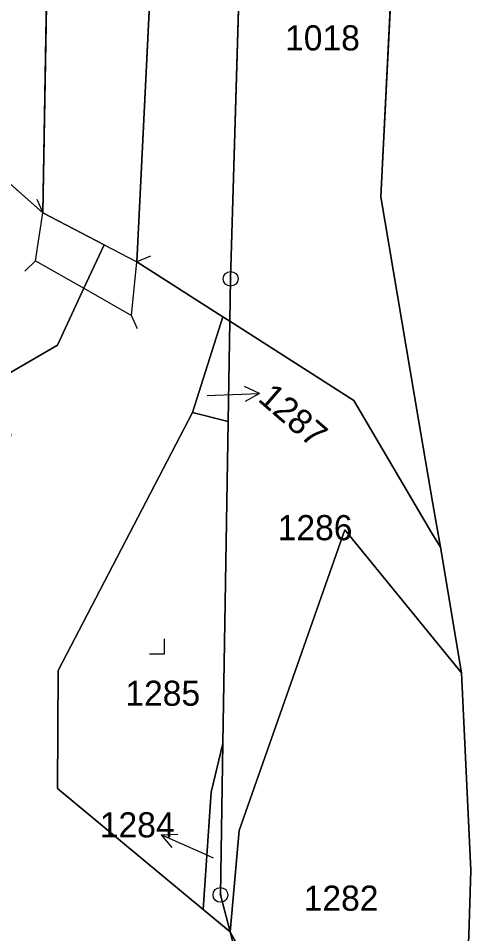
# Model space of a CAD drawing. Extents: x -689422 to -685210, y -987725 to -982160.
# Drawn here: x -686825.9 to -686794.7, y -985930.5 to -985868.5 of the extents above; entities that cross this region are included whole.
import ezdxf

# ---------------------------------------------------------------- set-up
doc = ezdxf.new("R2010")
doc.units = 0
for name, color, linetype in [('KN_Hranice_parcel', 7, 'Continuous'), ('KN_Hranice_parcel_vnitrni_kresba', 7, 'Continuous'), ('KN_Parcelni cisla', 7, 'Continuous'), ('KN_Parcelni cisla_sipky', 7, 'Continuous'), ('KN_Polygon parcely', 7, 'Continuous'), ('KN_POZEMKY_OSTATNI PLOCHA', 7, 'Continuous'), ('KN_POZEMKY_TTP', 7, 'Continuous'), ('KN_POZEMKY_VODNI_PLOCHA', 7, 'Continuous'), ('KN_POZEMKY_ZAHRADA', 7, 'Continuous'), ('KN_POZEMKY_ZASTAVENA PLOCHA', 7, 'Continuous'), ('KN_VYUZITI_07_vodni plocha_tok prirozeny', 7, 'Continuous'), ('KN_VYUZITI_13_zastavena plocha_zboreniste', 7, 'Continuous'), ('KN_VYUZITI_16_ostatni plocha_silnice', 7, 'Continuous'), ('KN_VYUZITI_17_ostatni plocha_ostatni komunikace', 7, 'Continuous'), ('KN_Značky bodu BP', 7, 'Continuous'), ('KN_Značky kultur', 7, 'Continuous')]:
    doc.layers.add(name, color=color, linetype=linetype)

msp = doc.modelspace()

# ---------------------------------------------------------------- linework, layer by layer
at = {"layer": 'KN_Hranice_parcel'}
for p, q in [((-686822.7, -985796.33), (-686824.21, -985881.7)), ((-686815.76, -985842.91), (-686817.84, -985885.02)), ((-686811.5, -985886.17), (-686810.27, -985844.43)), ((-686820.06, -985883.86), (-686824.21, -985881.7)), ((-686817.84, -985885.02), (-686812.04, -985888.73)), ((-686811.55, -985889.04), (-686811.5, -985886.17)), ((-686812.04, -985888.73), (-686814.08, -985895.22)), ((-686812.04, -985888.73), (-686811.55, -985889.04)), ((-686811.55, -985889.04), (-686811.66, -985895.83)), ((-686811.66, -985895.83), (-686814.08, -985895.22)), ((-686812.02, -985917.59), (-686811.66, -985895.83)), ((-686797.32, -985904.33), (-686797.82, -985901.4)), ((-686797.32, -985904.33), (-686795.89, -985912.82)), ((-686812.19, -985927.84), (-686812.02, -985917.59)), ((-686811.53, -985930.35), (-686812.19, -985927.84)), ((-686813.36, -985928.83), (-686811.53, -985930.35))]:
    msp.add_line(p, q, dxfattribs=at)
for points in [[(-686797.82, -985901.4), (-686798.79, -985895.7), (-686801.34, -985880.62), (-686799.69, -985847.36)], [(-686824.21, -985881.7), (-686832.03, -985874.78), (-686843.47, -985864.94), (-686851.35, -985859.43), (-686861.55, -985856.71)], [(-686827.09, -985892.92), (-686823.2, -985890.66), (-686821.42, -985886.81), (-686820.06, -985883.86)], [(-686811.55, -985889.04), (-686803.17, -985894.39), (-686797.89, -985903.37), (-686797.32, -985904.33)], [(-686814.08, -985895.22), (-686823.17, -985912.67), (-686823.22, -985920.65), (-686813.36, -985928.83)], [(-686795.89, -985912.82), (-686803.79, -985903.15), (-686810.93, -985923.48), (-686811.53, -985930.35)], [(-686796.44, -985951.14), (-686796.01, -985943.3), (-686795.39, -985930.58), (-686795.26, -985926.16), (-686795.89, -985912.82)], [(-686812.02, -985917.59), (-686812.81, -985920.89), (-686813.36, -985928.83)], [(-686811.53, -985930.35), (-686809.74, -985933.63), (-686807.84, -985937.03)], [(-686807.84, -985937.03), (-686810.57, -985934.03), (-686810.99, -985932.44), (-686811.53, -985930.35)]]:
    msp.add_lwpolyline(points, dxfattribs=at)
at = {"layer": 'KN_Hranice_parcel_vnitrni_kresba'}
for p, q in [((-686824.6, -985880.779), (-686824.21, -985881.699)), ((-686824.7, -985884.95), (-686824.21, -985881.7)), ((-686820.06, -985883.86), (-686817.84, -985885.02)), ((-686816.912, -985884.646), (-686817.839, -985885.02)), ((-686825.408, -985885.657), (-686824.701, -985884.95)), ((-686824.7, -985884.95), (-686821.42, -985886.81)), ((-686818.21, -985888.64), (-686817.84, -985885.02)), ((-686821.42, -985886.81), (-686818.21, -985888.64)), ((-686817.804, -985889.554), (-686818.21, -985888.641))]:
    msp.add_line(p, q, dxfattribs=at)
at = {"layer": 'KN_Parcelni cisla_sipky'}
for p, q in [((-686812.54, -985894.03), (-686809.541, -985893.925)), ((-686809.541, -985893.925), (-686810.559, -985893.46)), ((-686809.541, -985893.925), (-686810.524, -985894.461)), ((-686813.08, -985894.05), (-686812.54, -985894.03)), ((-686816.192, -985923.779), (-686815.073, -985923.729)), ((-686813.45, -985925), (-686816.192, -985923.779)), ((-686816.192, -985923.779), (-686815.48, -985924.644)), ((-686812.67, -985925.35), (-686813.45, -985925))]:
    msp.add_line(p, q, dxfattribs=at)
at = {"layer": 'KN_Polygon parcely'}
for points in [[(-686845.35, -985798.62), (-686850.44, -985802.3), (-686855.41, -985805.44), (-686862.17, -985811.93), (-686861.37, -985829.36), (-686860.34, -985846.05), (-686860.21, -985848.24), (-686861.55, -985856.71), (-686851.35, -985859.43), (-686843.47, -985864.94), (-686832.03, -985874.78), (-686824.21, -985881.7), (-686822.7, -985796.33), (-686835, -985793.41), (-686837.51, -985791.37), (-686843.47, -985796.57)], [(-686811.55, -985889.04), (-686811.5, -985886.17), (-686810.27, -985844.43), (-686815.76, -985842.91), (-686817.84, -985885.02), (-686812.04, -985888.73)], [(-686803.17, -985894.39), (-686797.89, -985903.37), (-686797.32, -985904.33), (-686797.82, -985901.4), (-686798.79, -985895.7), (-686801.34, -985880.62), (-686799.69, -985847.36), (-686810.27, -985844.43), (-686811.5, -985886.17), (-686811.55, -985889.04)], [(-686812.04, -985888.73), (-686814.08, -985895.22), (-686811.66, -985895.83), (-686811.55, -985889.04)], [(-686812.19, -985927.84), (-686811.53, -985930.35), (-686810.93, -985923.48), (-686803.79, -985903.15), (-686795.89, -985912.82), (-686797.32, -985904.33), (-686797.89, -985903.37), (-686803.17, -985894.39), (-686811.55, -985889.04), (-686811.66, -985895.83), (-686812.02, -985917.59)], [(-686823.17, -985912.67), (-686823.22, -985920.65), (-686813.36, -985928.83), (-686812.81, -985920.89), (-686812.02, -985917.59), (-686811.66, -985895.83), (-686814.08, -985895.22)], [(-686803.79, -985903.15), (-686810.93, -985923.48), (-686811.53, -985930.35), (-686809.74, -985933.63), (-686807.84, -985937.03), (-686802.46, -985942.94), (-686801.02, -985956.9), (-686796.65, -985956.34), (-686796.44, -985951.14), (-686796.01, -985943.3), (-686795.39, -985930.58), (-686795.26, -985926.16), (-686795.89, -985912.82)], [(-686813.36, -985928.83), (-686811.53, -985930.35), (-686812.19, -985927.84), (-686812.02, -985917.59), (-686812.81, -985920.89)], [(-686807.84, -985937.03), (-686809.74, -985933.63), (-686811.53, -985930.35), (-686810.99, -985932.44), (-686810.57, -985934.03)]]:
    msp.add_lwpolyline(points, close=True, dxfattribs=at)
for points in [[(-686810.99, -985932.44), (-686811.53, -985930.35), (-686813.36, -985928.83), (-686823.22, -985920.65), (-686823.17, -985912.67), (-686814.08, -985895.22), (-686812.04, -985888.73), (-686817.84, -985885.02), (-686815.76, -985842.91), (-686813.26, -985792.43)], [(-686822.7, -985796.33), (-686824.21, -985881.7), (-686820.06, -985883.86), (-686821.42, -985886.81), (-686823.2, -985890.66), (-686827.09, -985892.92), (-686826.37, -985896.82), (-686829.93, -985897.35), (-686830.14, -985896.35), (-686832.59, -985911.58), (-686833.27, -985915.8), (-686826.31, -985932.38), (-686823.29, -985935.9), (-686810, -985948.55), (-686808.9, -985953.98), (-686808.73, -985957.51), (-686809.41, -985963.36), (-686814.71, -985986.02), (-686814.98, -985987.06), (-686815.58, -985989.4), (-686817.52, -985996.89), (-686818.04, -985998.92), (-686820.83, -986007.06), (-686816.48, -986038.05)], [(-686794.66, -985818.59), (-686799.28, -985839.17), (-686799.69, -985847.36), (-686801.34, -985880.62), (-686798.79, -985895.7), (-686797.82, -985901.4), (-686797.32, -985904.33), (-686795.89, -985912.82), (-686795.26, -985926.16), (-686795.39, -985930.58), (-686796.01, -985943.3), (-686796.44, -985951.14), (-686796.65, -985956.34), (-686796.76, -985959.24), (-686796.87, -985960.3), (-686798.75, -985978.73), (-686800.27, -985993.53), (-686801.14, -985995.56), (-686802.85, -985999.55), (-686803.22, -986001.82), (-686804.6, -986010.46), (-686804.97, -986012.73), (-686808.68, -986017.57)], [(-686865.03, -985861.64), (-686860.15, -985862.85), (-686854.81, -985864.78), (-686847.22, -985869.05), (-686836.43, -985878.15), (-686830.94, -985891.78), (-686827.43, -985891.12), (-686827.09, -985892.92), (-686823.2, -985890.66), (-686821.42, -985886.81), (-686820.06, -985883.86), (-686824.21, -985881.7), (-686832.03, -985874.78), (-686843.47, -985864.94), (-686851.35, -985859.43), (-686861.55, -985856.71), (-686865.9, -985856.2)]]:
    msp.add_lwpolyline(points, dxfattribs=at)
at = {"layer": 'KN_POZEMKY_OSTATNI PLOCHA'}
for p, q in [((-686811.5, -985886.17), (-686810.27, -985844.43)), ((-686799.69, -985847.36), (-686801.34, -985880.62)), ((-686801.34, -985880.62), (-686799.69, -985847.36)), ((-686832.03, -985874.78), (-686824.21, -985881.7)), ((-686801.34, -985880.62), (-686798.79, -985895.7)), ((-686798.79, -985895.7), (-686801.34, -985880.62)), ((-686824.21, -985881.7), (-686820.06, -985883.86)), ((-686820.06, -985883.86), (-686821.42, -985886.81)), ((-686811.55, -985889.04), (-686811.5, -985886.17)), ((-686821.42, -985886.81), (-686823.2, -985890.66)), ((-686814.08, -985895.22), (-686812.04, -985888.73)), ((-686812.04, -985888.73), (-686811.55, -985889.04)), ((-686811.66, -985895.83), (-686811.55, -985889.04)), ((-686811.55, -985889.04), (-686811.66, -985895.83)), ((-686803.17, -985894.39), (-686811.55, -985889.04)), ((-686811.55, -985889.04), (-686803.17, -985894.39)), ((-686823.2, -985890.66), (-686827.09, -985892.92)), ((-686797.89, -985903.37), (-686803.17, -985894.39)), ((-686803.17, -985894.39), (-686797.89, -985903.37)), ((-686811.66, -985895.83), (-686814.08, -985895.22)), ((-686798.79, -985895.7), (-686797.82, -985901.4)), ((-686797.82, -985901.4), (-686798.79, -985895.7)), ((-686812.02, -985917.59), (-686811.66, -985895.83)), ((-686797.82, -985901.4), (-686797.32, -985904.33)), ((-686797.32, -985904.33), (-686797.82, -985901.4)), ((-686810.93, -985923.48), (-686803.79, -985903.15)), ((-686803.79, -985903.15), (-686810.93, -985923.48)), ((-686803.79, -985903.15), (-686795.89, -985912.82)), ((-686795.89, -985912.82), (-686803.79, -985903.15)), ((-686797.32, -985904.33), (-686797.89, -985903.37)), ((-686797.89, -985903.37), (-686797.32, -985904.33)), ((-686797.32, -985904.33), (-686795.89, -985912.82)), ((-686795.89, -985912.82), (-686797.32, -985904.33)), ((-686795.89, -985912.82), (-686795.26, -985926.16)), ((-686795.26, -985926.16), (-686795.89, -985912.82)), ((-686812.81, -985920.89), (-686812.02, -985917.59)), ((-686812.02, -985917.59), (-686812.19, -985927.84)), ((-686812.19, -985927.84), (-686812.02, -985917.59)), ((-686813.36, -985928.83), (-686812.81, -985920.89)), ((-686811.53, -985930.35), (-686810.93, -985923.48)), ((-686810.93, -985923.48), (-686811.53, -985930.35)), ((-686795.26, -985926.16), (-686795.39, -985930.58)), ((-686795.39, -985930.58), (-686795.26, -985926.16)), ((-686812.19, -985927.84), (-686811.53, -985930.35)), ((-686811.53, -985930.35), (-686812.19, -985927.84)), ((-686811.53, -985930.35), (-686813.36, -985928.83)), ((-686809.74, -985933.63), (-686811.53, -985930.35))]:
    msp.add_line(p, q, dxfattribs=at)
at = {"layer": 'KN_POZEMKY_TTP'}
for p, q in [((-686822.7, -985796.33), (-686824.21, -985881.7)), ((-686824.21, -985881.7), (-686832.03, -985874.78))]:
    msp.add_line(p, q, dxfattribs=at)
at = {"layer": 'KN_POZEMKY_VODNI_PLOCHA'}
for p, q in [((-686824.21, -985881.7), (-686822.7, -985796.33)), ((-686815.76, -985842.91), (-686817.84, -985885.02)), ((-686820.06, -985883.86), (-686824.21, -985881.7)), ((-686821.42, -985886.81), (-686820.06, -985883.86)), ((-686817.84, -985885.02), (-686812.04, -985888.73)), ((-686823.2, -985890.66), (-686821.42, -985886.81)), ((-686812.04, -985888.73), (-686814.08, -985895.22)), ((-686827.09, -985892.92), (-686823.2, -985890.66)), ((-686814.08, -985895.22), (-686823.17, -985912.67)), ((-686823.17, -985912.67), (-686823.22, -985920.65)), ((-686823.22, -985920.65), (-686813.36, -985928.83)), ((-686813.36, -985928.83), (-686811.53, -985930.35)), ((-686811.53, -985930.35), (-686810.99, -985932.44)), ((-686810.99, -985932.44), (-686811.53, -985930.35)), ((-686811.53, -985930.35), (-686809.74, -985933.63))]:
    msp.add_line(p, q, dxfattribs=at)
at = {"layer": 'KN_POZEMKY_ZAHRADA'}
for p, q in [((-686817.84, -985885.02), (-686815.76, -985842.91)), ((-686810.27, -985844.43), (-686811.5, -985886.17)), ((-686812.04, -985888.73), (-686817.84, -985885.02)), ((-686811.5, -985886.17), (-686811.55, -985889.04)), ((-686811.55, -985889.04), (-686812.04, -985888.73))]:
    msp.add_line(p, q, dxfattribs=at)
at = {"layer": 'KN_POZEMKY_ZASTAVENA PLOCHA'}
for p, q in [((-686823.17, -985912.67), (-686814.08, -985895.22)), ((-686814.08, -985895.22), (-686811.66, -985895.83)), ((-686811.66, -985895.83), (-686812.02, -985917.59)), ((-686823.22, -985920.65), (-686823.17, -985912.67)), ((-686812.02, -985917.59), (-686812.81, -985920.89)), ((-686813.36, -985928.83), (-686823.22, -985920.65)), ((-686812.81, -985920.89), (-686813.36, -985928.83))]:
    msp.add_line(p, q, dxfattribs=at)
at = {"layer": 'KN_VYUZITI_07_vodni plocha_tok prirozeny'}
for p, q in [((-686824.21, -985881.7), (-686822.7, -985796.33)), ((-686815.76, -985842.91), (-686817.84, -985885.02)), ((-686820.06, -985883.86), (-686824.21, -985881.7)), ((-686821.42, -985886.81), (-686820.06, -985883.86)), ((-686817.84, -985885.02), (-686812.04, -985888.73)), ((-686823.2, -985890.66), (-686821.42, -985886.81)), ((-686812.04, -985888.73), (-686814.08, -985895.22)), ((-686827.09, -985892.92), (-686823.2, -985890.66)), ((-686814.08, -985895.22), (-686823.17, -985912.67)), ((-686823.17, -985912.67), (-686823.22, -985920.65)), ((-686823.22, -985920.65), (-686813.36, -985928.83)), ((-686813.36, -985928.83), (-686811.53, -985930.35)), ((-686811.53, -985930.35), (-686810.99, -985932.44)), ((-686810.99, -985932.44), (-686811.53, -985930.35)), ((-686811.53, -985930.35), (-686809.74, -985933.63))]:
    msp.add_line(p, q, dxfattribs=at)
at = {"layer": 'KN_VYUZITI_13_zastavena plocha_zboreniste'}
for p, q in [((-686823.17, -985912.67), (-686814.08, -985895.22)), ((-686814.08, -985895.22), (-686811.66, -985895.83)), ((-686811.66, -985895.83), (-686812.02, -985917.59)), ((-686823.22, -985920.65), (-686823.17, -985912.67)), ((-686812.02, -985917.59), (-686812.81, -985920.89)), ((-686813.36, -985928.83), (-686823.22, -985920.65)), ((-686812.81, -985920.89), (-686813.36, -985928.83))]:
    msp.add_line(p, q, dxfattribs=at)
at = {"layer": 'KN_VYUZITI_16_ostatni plocha_silnice'}
for p, q in [((-686811.5, -985886.17), (-686810.27, -985844.43)), ((-686799.69, -985847.36), (-686801.34, -985880.62)), ((-686801.34, -985880.62), (-686799.69, -985847.36)), ((-686801.34, -985880.62), (-686798.79, -985895.7)), ((-686798.79, -985895.7), (-686801.34, -985880.62)), ((-686811.55, -985889.04), (-686811.5, -985886.17)), ((-686811.66, -985895.83), (-686811.55, -985889.04)), ((-686803.17, -985894.39), (-686811.55, -985889.04)), ((-686811.55, -985889.04), (-686803.17, -985894.39)), ((-686797.89, -985903.37), (-686803.17, -985894.39)), ((-686803.17, -985894.39), (-686797.89, -985903.37)), ((-686798.79, -985895.7), (-686797.82, -985901.4)), ((-686797.82, -985901.4), (-686798.79, -985895.7)), ((-686812.02, -985917.59), (-686811.66, -985895.83)), ((-686797.82, -985901.4), (-686797.32, -985904.33)), ((-686797.32, -985904.33), (-686797.82, -985901.4)), ((-686810.93, -985923.48), (-686803.79, -985903.15)), ((-686803.79, -985903.15), (-686810.93, -985923.48)), ((-686803.79, -985903.15), (-686795.89, -985912.82)), ((-686795.89, -985912.82), (-686803.79, -985903.15)), ((-686797.32, -985904.33), (-686797.89, -985903.37)), ((-686797.89, -985903.37), (-686797.32, -985904.33)), ((-686797.32, -985904.33), (-686795.89, -985912.82)), ((-686795.89, -985912.82), (-686797.32, -985904.33)), ((-686795.89, -985912.82), (-686795.26, -985926.16)), ((-686795.26, -985926.16), (-686795.89, -985912.82)), ((-686812.19, -985927.84), (-686812.02, -985917.59)), ((-686811.53, -985930.35), (-686810.93, -985923.48)), ((-686810.93, -985923.48), (-686811.53, -985930.35)), ((-686795.26, -985926.16), (-686795.39, -985930.58)), ((-686795.39, -985930.58), (-686795.26, -985926.16)), ((-686811.53, -985930.35), (-686812.19, -985927.84)), ((-686809.74, -985933.63), (-686811.53, -985930.35))]:
    msp.add_line(p, q, dxfattribs=at)
at = {"layer": 'KN_VYUZITI_17_ostatni plocha_ostatni komunikace'}
for p, q in [((-686832.03, -985874.78), (-686824.21, -985881.7)), ((-686824.21, -985881.7), (-686820.06, -985883.86)), ((-686820.06, -985883.86), (-686821.42, -985886.81)), ((-686821.42, -985886.81), (-686823.2, -985890.66)), ((-686814.08, -985895.22), (-686812.04, -985888.73)), ((-686812.04, -985888.73), (-686811.55, -985889.04)), ((-686811.55, -985889.04), (-686811.66, -985895.83)), ((-686823.2, -985890.66), (-686827.09, -985892.92)), ((-686811.66, -985895.83), (-686814.08, -985895.22)), ((-686812.81, -985920.89), (-686812.02, -985917.59)), ((-686812.02, -985917.59), (-686812.19, -985927.84)), ((-686813.36, -985928.83), (-686812.81, -985920.89)), ((-686812.19, -985927.84), (-686811.53, -985930.35)), ((-686811.53, -985930.35), (-686813.36, -985928.83))]:
    msp.add_line(p, q, dxfattribs=at)
at = {"layer": 'KN_Značky bodu BP'}
for centre, radius in [((-686811.5, -985886.17), 0.5), ((-686811.5, -985886.17), 0.0303), ((-686812.19, -985927.84), 0.5), ((-686812.19, -985927.84), 0.0303)]:
    msp.add_circle(centre, radius, dxfattribs=at)
at = {"layer": 'KN_Značky kultur'}
for p, q in [((-686815.98, -985911.53), (-686815.98, -985910.53)), ((-686816.981, -985911.53), (-686815.98, -985911.53))]:
    msp.add_line(p, q, dxfattribs=at)

# ---------------------------------------------------------------- texts
at = {"layer": 'KN_Parcelni cisla'}
for s, p in [('1018', (-686807.82, -985870.72)), ('1286', (-686808.32, -985903.85)), ('1285', (-686818.62, -985915.05)), ('1284', (-686820.348, -985923.95)), ('1282', (-686806.56, -985928.91))]:
    msp.add_text(s, height=1.7, dxfattribs=at).set_placement(p)
msp.add_text('1287', height=1.7, rotation=319, dxfattribs=at).set_placement((-686809.727, -985894.381))

doc.saveas('drawing.dxf')
